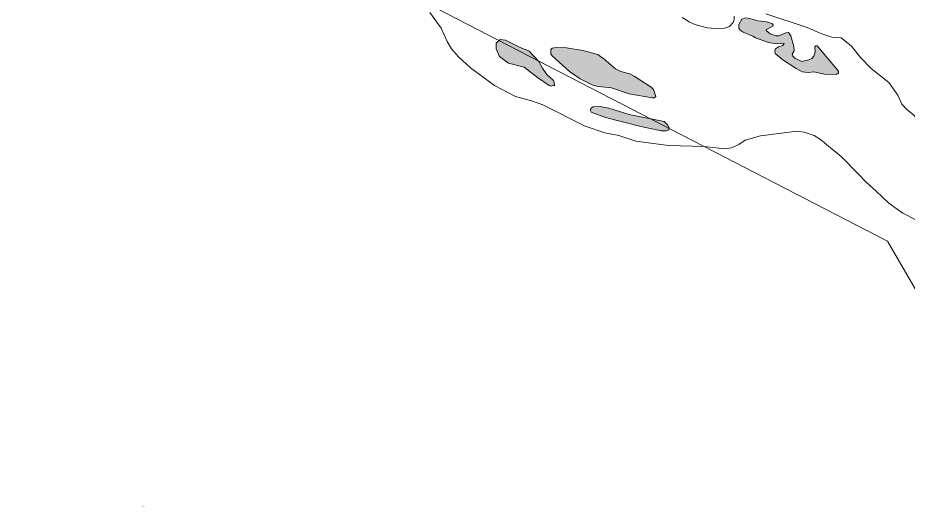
# Model space of a CAD drawing. Extents: x 553962 to 842807, y 8883888 to 9032388.
# Drawn here: x 808740 to 809767, y 9012096 to 9012652 of the extents above; entities that cross this region are included whole.
import ezdxf

# ---------------------------------------------------------------- set-up
doc = ezdxf.new("R2010")
doc.units = 0
doc.header["$LTSCALE"] = 200
for name, color, linetype, lineweight in [('23', 7, 'Continuous', 13), ('25', 7, 'Continuous', 13), ('57', 7, 'Continuous', 13), ('8', 7, 'Continuous', 13)]:
    doc.layers.add(name, color=color, linetype=linetype, lineweight=lineweight)
doc.layers.add('49', color=7, linetype='Continuous')

msp = doc.modelspace()

# ---------------------------------------------------------------- hatches: boundary and pattern name
at = {"layer": '25'}
for points in [[(809653, 9012603.1), (809645.1, 9012601.3), (809637, 9012605.2), (809634.5, 9012607.7), (809633.9, 9012609.8), (809636, 9012613.8), (809635.9, 9012618.5), (809632.2, 9012630.9), (809629.7, 9012634.9), (809626.6, 9012634.6), (809618.5, 9012631.1), (809615.5, 9012631), (809608.4, 9012633.2), (809603.8, 9012637.2), (809604.3, 9012638.3), (809611.4, 9012642.3), (809611.9, 9012644.1), (809610.3, 9012645.3), (809604.2, 9012647.1), (809594.3, 9012648.2), (809585, 9012651), (809579.8, 9012651.8), (809575.8, 9012650.3), (809572.3, 9012644.1), (809572.1, 9012639.8), (809573.8, 9012637.4), (809577.3, 9012635.2), (809588.4, 9012630.7), (809591.3, 9012628.6), (809606.4, 9012623.3), (809615.4, 9012621.9), (809624.4, 9012622), (809623.2, 9012619.9), (809618.1, 9012618.3), (809614.4, 9012615.8), (809613.6, 9012613.8), (809614, 9012610.5), (809622.9, 9012603.3), (809638.3, 9012593.2), (809645.2, 9012589.5), (809652.1, 9012588.8), (809658.7, 9012589.4), (809671.2, 9012586.9), (809685, 9012586.5), (809687.1, 9012588.1), (809687.1, 9012590.2), (809662.7, 9012619.4), (809661.1, 9012619.6), (809660, 9012618.2), (809660.3, 9012612.2), (809658.9, 9012607.4), (809656.4, 9012604.7)], [(809330.3, 9012613.2), (809319, 9012617.9), (809302.9, 9012625.9), (809296.6, 9012626.7), (809292, 9012622.7), (809291.9, 9012616), (809295.9, 9012607.3), (809306.3, 9012599.3), (809324.2, 9012594.7), (809339.6, 9012582.7), (809353.3, 9012573.7), (809355.4, 9012572.9), (809357.7, 9012573.9), (809359.5, 9012573.2), (809359.1, 9012577.3), (809358.2, 9012579.4), (809350.6, 9012586.4), (809345.4, 9012593.8), (809341.3, 9012601.4)], [(809473.6, 9012569), (809471, 9012571.8), (809451.5, 9012584.5), (809446.2, 9012587), (809436, 9012589.8), (809429.7, 9012592.7), (809416.8, 9012604), (809409.3, 9012609.4), (809392, 9012614.2), (809373.1, 9012617.3), (809361.4, 9012617.5), (809356.8, 9012616.7), (809355.3, 9012615.3), (809355.3, 9012610.3), (809356.6, 9012607.8), (809376.7, 9012589.9), (809388.9, 9012581.2), (809403.5, 9012574.1), (809410, 9012572.5), (809425.3, 9012570.9), (809445.8, 9012564), (809472, 9012559.3), (809474.4, 9012559.5), (809476.3, 9012560.9)], [(809486.1, 9012532.1), (809445.7, 9012540.2), (809422.1, 9012547.5), (809412.3, 9012549.2), (809404, 9012549), (809402, 9012548), (809400.9, 9012546.1), (809401, 9012544.3), (809401.9, 9012543), (809418.2, 9012536.6), (809459.1, 9012526.2), (809482.7, 9012521.4), (809488.2, 9012521.1), (809491.4, 9012522.3), (809491.9, 9012524.4), (809490.3, 9012528)]]:
    msp.add_hatch(color=256, dxfattribs=at).paths.add_polyline_path(points)

# ---------------------------------------------------------------- linework, layer by layer
at = {"layer": '23'}
for points in [[(809690.2, 9012628.7), (809679.6, 9012629.6), (809668, 9012633.4), (809651, 9012640.5), (809603.4, 9012656.3)], [(809566.7, 9012653.6), (809567, 9012649.9), (809565.6, 9012646.4), (809561.6, 9012641.7), (809555.5, 9012639.8), (809544.7, 9012639.5), (809536.2, 9012640.3), (809521.4, 9012644.1), (809514.8, 9012647.2), (809506.9, 9012652.2)], [(809755.9, 9012562.4), (809745.4, 9012577.1), (809724.8, 9012593.3), (809712.7, 9012605.8), (809702.1, 9012619), (809690.2, 9012628.7)], [(809794.9, 9012510.6), (809782.1, 9012523.8), (809778.5, 9012534.4), (809774.4, 9012539.2), (809765.9, 9012546.1), (809760.2, 9012551.9), (809755.9, 9012562.4)]]:
    msp.add_lwpolyline(points, dxfattribs=at)
at = {"layer": '25'}
for points in [[(809433.7, 9012515.7), (809417.7, 9012518.8), (809394.7, 9012526.8), (809345.8, 9012551.3), (809333, 9012555.9), (809314.3, 9012561), (809290, 9012573.6), (809262.5, 9012594.2), (809248.4, 9012606.6), (809240.4, 9012615.8), (809235.4, 9012624.6), (809228.7, 9012640), (809215.3, 9012657.8)], [(809603.4, 9012656.3), (809651, 9012640.5), (809668, 9012633.4), (809679.6, 9012629.6), (809690.2, 9012628.7)], [(809506.9, 9012652.2), (809514.8, 9012647.2), (809521.4, 9012644.1), (809536.2, 9012640.3), (809544.7, 9012639.5), (809555.5, 9012639.8), (809561.6, 9012641.7), (809565.6, 9012646.4), (809567, 9012649.9), (809566.7, 9012653.6)], [(809690.2, 9012628.7), (809702.1, 9012619), (809712.7, 9012605.8), (809724.8, 9012593.3), (809745.4, 9012577.1), (809755.9, 9012562.4)], [(809755.9, 9012562.4), (809760.2, 9012551.9), (809765.9, 9012546.1), (809774.4, 9012539.2), (809778.5, 9012534.4), (809782.1, 9012523.8), (809794.9, 9012510.6)], [(809675.9, 9012503.5), (809666.5, 9012511.2), (809659, 9012515.7), (809647.7, 9012519.6), (809639.5, 9012520.8), (809597.2, 9012515.3), (809579.7, 9012510.5), (809572.2, 9012505.6), (809563.8, 9012501.5), (809555.7, 9012500.3), (809532.1, 9012503), (809491, 9012504.2), (809453.3, 9012509.3), (809433.7, 9012515.7)], [(809709.5, 9012472.1), (809690.4, 9012491.6), (809675.9, 9012503.5)], [(809730.6, 9012451.5), (809719.3, 9012462), (809709.5, 9012472.1)], [(809755, 9012430.7), (809745.4, 9012437.7), (809730.6, 9012451.5)], [(809780.4, 9012415.1), (809775.8, 9012418.9), (809761.6, 9012426), (809755, 9012430.7)]]:
    msp.add_lwpolyline(points, dxfattribs=at)
for points in [[(809653, 9012603.1), (809645.1, 9012601.3), (809637, 9012605.2), (809634.5, 9012607.7), (809633.9, 9012609.8), (809636, 9012613.8), (809635.9, 9012618.5), (809632.2, 9012630.9), (809629.7, 9012634.9), (809626.6, 9012634.6), (809618.5, 9012631.1), (809615.5, 9012631), (809608.4, 9012633.2), (809603.8, 9012637.2), (809604.3, 9012638.3), (809611.4, 9012642.3), (809611.9, 9012644.1), (809610.3, 9012645.3), (809604.2, 9012647.1), (809594.3, 9012648.2), (809585, 9012651), (809579.8, 9012651.8), (809575.8, 9012650.3), (809572.3, 9012644.1), (809572.1, 9012639.8), (809573.8, 9012637.4), (809577.3, 9012635.2), (809588.4, 9012630.7), (809591.3, 9012628.6), (809606.4, 9012623.3), (809615.4, 9012621.9), (809624.4, 9012622), (809623.2, 9012619.9), (809618.1, 9012618.3), (809614.4, 9012615.8), (809613.6, 9012613.8), (809614, 9012610.5), (809622.9, 9012603.3), (809638.3, 9012593.2), (809645.2, 9012589.5), (809652.1, 9012588.8), (809658.7, 9012589.4), (809671.2, 9012586.9), (809685, 9012586.5), (809687.1, 9012588.1), (809687.1, 9012590.2), (809662.7, 9012619.4), (809661.1, 9012619.6), (809660, 9012618.2), (809660.3, 9012612.2), (809658.9, 9012607.4), (809656.4, 9012604.7)], [(809330.3, 9012613.2), (809319, 9012617.9), (809302.9, 9012625.9), (809296.6, 9012626.7), (809292, 9012622.7), (809291.9, 9012616), (809295.9, 9012607.3), (809306.3, 9012599.3), (809324.2, 9012594.7), (809339.6, 9012582.7), (809353.3, 9012573.7), (809355.4, 9012572.9), (809357.7, 9012573.9), (809359.5, 9012573.2), (809359.1, 9012577.3), (809358.2, 9012579.4), (809350.6, 9012586.4), (809345.4, 9012593.8), (809341.3, 9012601.4)], [(809473.6, 9012569), (809471, 9012571.8), (809451.5, 9012584.5), (809446.2, 9012587), (809436, 9012589.8), (809429.7, 9012592.7), (809416.8, 9012604), (809409.3, 9012609.4), (809392, 9012614.2), (809373.1, 9012617.3), (809361.4, 9012617.5), (809356.8, 9012616.7), (809355.3, 9012615.3), (809355.3, 9012610.3), (809356.6, 9012607.8), (809376.7, 9012589.9), (809388.9, 9012581.2), (809403.5, 9012574.1), (809410, 9012572.5), (809425.3, 9012570.9), (809445.8, 9012564), (809472, 9012559.3), (809474.4, 9012559.5), (809476.3, 9012560.9)], [(809486.1, 9012532.1), (809445.7, 9012540.2), (809422.1, 9012547.5), (809412.3, 9012549.2), (809404, 9012549), (809402, 9012548), (809400.9, 9012546.1), (809401, 9012544.3), (809401.9, 9012543), (809418.2, 9012536.6), (809459.1, 9012526.2), (809482.7, 9012521.4), (809488.2, 9012521.1), (809491.4, 9012522.3), (809491.9, 9012524.4), (809490.3, 9012528)]]:
    msp.add_lwpolyline(points, close=True, dxfattribs=at)
at = {"layer": '57'}
msp.add_line((809679.6, 9012629.6), (809690.2, 9012628.7), dxfattribs=at)
for points in [[(809603.4, 9012656.3), (809651, 9012640.5), (809668, 9012633.4), (809679.6, 9012629.6)], [(809506.9, 9012652.2), (809514.8, 9012647.2), (809521.4, 9012644.1), (809536.2, 9012640.3), (809544.7, 9012639.5), (809555.5, 9012639.8), (809561.6, 9012641.7), (809565.6, 9012646.4), (809567, 9012649.9), (809566.7, 9012653.6)], [(809690.2, 9012628.7), (809702.1, 9012619), (809712.7, 9012605.8), (809724.8, 9012593.3), (809745.4, 9012577.1), (809755.9, 9012562.4)], [(809755.9, 9012562.4), (809760.2, 9012551.9), (809765.9, 9012546.1), (809774.4, 9012539.2), (809778.5, 9012534.4), (809782.1, 9012523.8), (809794.9, 9012510.6)]]:
    msp.add_lwpolyline(points, dxfattribs=at)
at = {"layer": '8'}
msp.add_lwpolyline([(813848.1, 9008891), (813008.2, 9010659.1), (812129.3, 9010776.6), (811202, 9011643.1), (810108.4, 9011765.7), (809743.9, 9012394), (807863, 9013365.6), (806375.7, 9013549.4)], dxfattribs=at)

# ---------------------------------------------------------------- texts
at = {"layer": '49', "width": 0.9}
msp.add_text('R I O   S Ã O   F R A N C I S C O', height=500, rotation=332.036, dxfattribs=at).set_placement((804589.4, 9013802.5))

doc.saveas('drawing.dxf')
